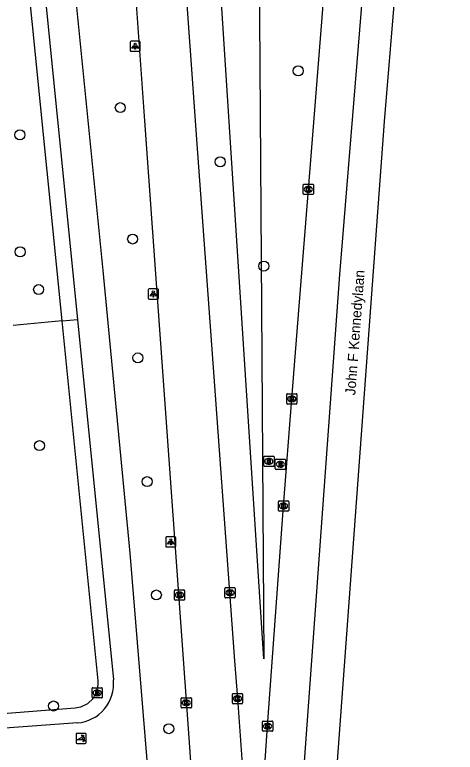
# Model space of a CAD drawing. Extents: x 161084 to 161928, y 385355 to 386522.
# Drawn here: x 161879.5 to 161922.5, y 386342.9 to 386415 of the extents above; entities that cross this region are included whole.
import ezdxf

# ---------------------------------------------------------------- set-up
doc = ezdxf.new("R2010")
doc.units = 0
for name, color, linetype in [('IMGEO_Berm_groen', 7, 'Continuous'), ('IMGEO_Boom', 7, 'Continuous'), ('IMGEO_Brandkraan', 7, 'Continuous'), ('IMGEO_Fietspad_gesloten', 7, 'Continuous'), ('IMGEO_Kolk', 7, 'Continuous'), ('IMGEO_Lichtpunt', 7, 'Continuous'), ('IMGEO_Loofbos', 7, 'Continuous'), ('IMGEO_Openbare_ruimte_label', 7, 'Continuous'), ('IMGEO_Poller', 7, 'Continuous'), ('IMGEO_Rijbaan_regionaal_gesloten', 7, 'Continuous'), ('IMGEO_Rioolput', 7, 'Continuous'), ('IMGEO_Verkeerseiland_groen', 7, 'Continuous')]:
    doc.layers.add(name, color=color, linetype=linetype)

msp = doc.modelspace()

# ---------------------------------------------------------------- linework, layer by layer
at = {"layer": 'IMGEO_Berm_groen'}
for points in [[(161884.111, 386385.086), (161878.246, 386443.66)], [(161840.004, 386348.605), (161847.177, 386348.834), (161851.242, 386348.78), (161853.495, 386348.458), (161855.937, 386347.869), (161858.314, 386346.92), (161860.925, 386345.365), (161885.406, 386347.286), (161885.936, 386347.389), (161886.644, 386347.713), (161887.157, 386348.187), (161887.528, 386348.894), (161887.645, 386349.513), (161887.631, 386349.929), (161884.111, 386385.086)], [(161884.111, 386385.086), (161885.612, 386385.236)]]:
    msp.add_lwpolyline(points, dxfattribs=at)
at = {"layer": 'IMGEO_Boom'}
for centre in [(161907.2, 386409.533), (161889.809, 386405.936), (161879.995, 386403.282), (161899.581, 386400.639), (161891.014, 386393.095), (161880.018, 386391.843), (161903.839, 386390.45), (161881.826, 386388.158), (161891.531, 386381.481), (161881.908, 386372.905), (161892.435, 386369.384), (161893.332, 386358.309), (161883.283, 386347.456), (161894.545, 386345.239)]:
    msp.add_circle(centre, 0.489, dxfattribs=at)
at = {"layer": 'IMGEO_Brandkraan'}
for p, q in [((161887.044, 386348.313), (161887.044, 386349.165)), ((161887.119, 386349.239), (161887.971, 386349.239)), ((161887.532, 386349.019), (161887.557, 386349.019)), ((161888.045, 386349.165), (161888.045, 386348.313)), ((161887.971, 386348.239), (161887.119, 386348.239)), ((161887.555, 386348.459), (161887.53, 386348.459))]:
    msp.add_line(p, q, dxfattribs=at)
for points in [[(161887.044, 386348.313), (161887.044, 386349.165)], [(161887.119, 386349.239), (161887.971, 386349.239)], [(161887.392, 386348.939), (161887.392, 386348.539), (161887.605, 386348.539)], [(161887.623, 386348.939), (161887.392, 386348.939)], [(161887.571, 386348.858), (161887.517, 386348.858), (161887.517, 386348.782)], [(161887.517, 386348.782), (161887.57, 386348.782)], [(161888.045, 386349.165), (161888.045, 386348.313)], [(161887.971, 386348.239), (161887.119, 386348.239)], [(161887.579, 386348.706), (161887.517, 386348.706), (161887.517, 386348.625)], [(161887.517, 386348.625), (161887.579, 386348.625)]]:
    msp.add_lwpolyline(points, dxfattribs=at)
for centre, radius, start, end in [((161887.121, 386349.163), 0.0765, 91.55205, 178.44795), ((161887.121, 386349.163), 0.0765, 91.55205, 178.44795), ((161887.572, 386348.82), 0.0379, 267.82845, 90.93552), ((161887.627, 386348.794), 0.145, 59.4692, 91.53667), ((161887.652, 386348.841), 0.0922, 285.51372, 58.15012), ((161887.657, 386348.649), 0.105, 301.31148, 78.98903), ((161887.969, 386349.163), 0.0765, 1.55205, 88.44795), ((161887.969, 386349.163), 0.0765, 1.55205, 88.44795), ((161887.121, 386348.315), 0.0765, 181.55205, 268.44795), ((161887.121, 386348.315), 0.0765, 181.55205, 268.44795), ((161887.58, 386348.665), 0.0404, 269.87594, 90.50774), ((161887.611, 386348.79), 0.251, 268.66757, 293.53466), ((161887.969, 386348.315), 0.0765, 271.55205, 358.44795), ((161887.969, 386348.315), 0.0765, 271.55205, 358.44795)]:
    msp.add_arc(centre, radius, start, end, dxfattribs=at)
for centre, major_axis, ratio, start_param, end_param in [((161887.531, 386348.739), (-0.387, 0.002), 0.722429, 4.712389, 7.853982), ((161887.556, 386348.739), (-0.39, 0.002), 0.717154, 1.570796, 4.712389)]:
    msp.add_ellipse(centre, major_axis=major_axis, ratio=ratio, start_param=start_param, end_param=end_param, dxfattribs=at)
at = {"layer": 'IMGEO_Fietspad_gesloten'}
for points in [[(161879.76, 386443.811), (161885.612, 386385.236)], [(161892.584, 386340.168), (161890.789, 386362.407), (161888.142, 386390.008), (161883.767, 386433.712)], [(161885.612, 386385.236), (161889.129, 386350.029)], [(161885.609, 386345.797), (161867.42, 386344.48)]]:
    msp.add_lwpolyline(points, dxfattribs=at)
msp.add_arc((161885.295, 386349.638), 3.854, 274.67983, 5.81564, dxfattribs=at)
at = {"layer": 'IMGEO_Kolk'}
for p, q in [((161907.687, 386397.528), (161907.687, 386398.38)), ((161907.762, 386398.454), (161908.614, 386398.454)), ((161908.175, 386398.234), (161908.2, 386398.234)), ((161908.688, 386398.38), (161908.688, 386397.528)), ((161908.614, 386397.454), (161907.762, 386397.454)), ((161908.198, 386397.674), (161908.173, 386397.674)), ((161906.079, 386377.046), (161906.079, 386377.898)), ((161906.154, 386377.972), (161907.006, 386377.972)), ((161906.567, 386377.752), (161906.592, 386377.752)), ((161907.08, 386377.898), (161907.08, 386377.046)), ((161907.006, 386376.972), (161906.154, 386376.972)), ((161906.59, 386377.192), (161906.565, 386377.192)), ((161905.34, 386367.5), (161906.192, 386367.5)), ((161905.265, 386366.574), (161905.265, 386367.426)), ((161905.753, 386367.28), (161905.778, 386367.28)), ((161906.266, 386367.426), (161906.266, 386366.574)), ((161906.192, 386366.5), (161905.34, 386366.5)), ((161905.776, 386366.72), (161905.751, 386366.72)), ((161900.039, 386358.096), (161900.039, 386358.948)), ((161900.114, 386359.022), (161900.966, 386359.022)), ((161901.04, 386358.948), (161901.04, 386358.096)), ((161895.096, 386357.875), (161895.096, 386358.727)), ((161895.171, 386358.801), (161896.023, 386358.801)), ((161895.584, 386358.581), (161895.609, 386358.581)), ((161896.097, 386358.727), (161896.097, 386357.875)), ((161900.55, 386358.242), (161900.525, 386358.242)), ((161900.527, 386358.802), (161900.552, 386358.802)), ((161896.023, 386357.801), (161895.171, 386357.801)), ((161895.607, 386358.021), (161895.582, 386358.021)), ((161900.966, 386358.022), (161900.114, 386358.022)), ((161895.754, 386347.342), (161895.754, 386348.194)), ((161895.829, 386348.268), (161896.681, 386348.268)), ((161896.242, 386348.048), (161896.267, 386348.048)), ((161896.755, 386348.194), (161896.755, 386347.342)), ((161900.761, 386347.757), (161900.761, 386348.609)), ((161900.836, 386348.683), (161901.688, 386348.683)), ((161901.249, 386348.463), (161901.274, 386348.463)), ((161901.762, 386348.609), (161901.762, 386347.757)), ((161896.265, 386347.488), (161896.24, 386347.488)), ((161901.688, 386347.683), (161900.836, 386347.683)), ((161901.272, 386347.903), (161901.247, 386347.903)), ((161896.681, 386347.268), (161895.829, 386347.268)), ((161903.704, 386345.056), (161903.704, 386345.908)), ((161903.779, 386345.982), (161904.631, 386345.982)), ((161904.705, 386345.908), (161904.705, 386345.056)), ((161904.215, 386345.202), (161904.19, 386345.202)), ((161904.192, 386345.762), (161904.217, 386345.762)), ((161904.631, 386344.982), (161903.779, 386344.982))]:
    msp.add_line(p, q, dxfattribs=at)
for points in [[(161907.687, 386397.528), (161907.687, 386398.38)], [(161907.762, 386398.454), (161908.614, 386398.454)], [(161908.008, 386398.154), (161908.131, 386398.154), (161908.131, 386398.003), (161908.261, 386398.154), (161908.425, 386398.154), (161908.279, 386398.003), (161908.432, 386397.754), (161908.28, 386397.754), (161908.195, 386397.918), (161908.131, 386397.851), (161908.131, 386397.754), (161908.008, 386397.754), (161908.008, 386398.154)], [(161908.688, 386398.38), (161908.688, 386397.528)], [(161908.614, 386397.454), (161907.762, 386397.454)], [(161906.079, 386377.046), (161906.079, 386377.898)], [(161906.154, 386377.972), (161907.006, 386377.972)], [(161906.4, 386377.672), (161906.523, 386377.672), (161906.523, 386377.521), (161906.653, 386377.672), (161906.817, 386377.672), (161906.671, 386377.521), (161906.824, 386377.272), (161906.672, 386377.272), (161906.587, 386377.436), (161906.523, 386377.369), (161906.523, 386377.272), (161906.4, 386377.272), (161906.4, 386377.672)], [(161907.08, 386377.898), (161907.08, 386377.046)], [(161907.006, 386376.972), (161906.154, 386376.972)], [(161905.34, 386367.5), (161906.192, 386367.5)], [(161905.265, 386366.574), (161905.265, 386367.426)], [(161905.586, 386367.2), (161905.709, 386367.2), (161905.709, 386367.049), (161905.839, 386367.2), (161906.003, 386367.2), (161905.857, 386367.049), (161906.01, 386366.8), (161905.858, 386366.8), (161905.773, 386366.964), (161905.709, 386366.897), (161905.709, 386366.8), (161905.586, 386366.8), (161905.586, 386367.2)], [(161906.266, 386367.426), (161906.266, 386366.574)], [(161906.192, 386366.5), (161905.34, 386366.5)], [(161900.039, 386358.096), (161900.039, 386358.948)], [(161900.114, 386359.022), (161900.966, 386359.022)], [(161901.04, 386358.948), (161901.04, 386358.096)], [(161895.096, 386357.875), (161895.096, 386358.727)], [(161895.171, 386358.801), (161896.023, 386358.801)], [(161895.417, 386358.501), (161895.54, 386358.501), (161895.54, 386358.35), (161895.67, 386358.501), (161895.834, 386358.501), (161895.688, 386358.35), (161895.841, 386358.101), (161895.689, 386358.101), (161895.604, 386358.265), (161895.54, 386358.198), (161895.54, 386358.101), (161895.417, 386358.101), (161895.417, 386358.501)], [(161896.097, 386358.727), (161896.097, 386357.875)], [(161900.36, 386358.722), (161900.483, 386358.722), (161900.483, 386358.571), (161900.613, 386358.722), (161900.777, 386358.722), (161900.631, 386358.571), (161900.784, 386358.322), (161900.632, 386358.322), (161900.547, 386358.486), (161900.483, 386358.419), (161900.483, 386358.322), (161900.36, 386358.322), (161900.36, 386358.722)], [(161896.023, 386357.801), (161895.171, 386357.801)], [(161900.966, 386358.022), (161900.114, 386358.022)], [(161895.754, 386347.342), (161895.754, 386348.194)], [(161895.829, 386348.268), (161896.681, 386348.268)], [(161896.755, 386348.194), (161896.755, 386347.342)], [(161900.761, 386347.757), (161900.761, 386348.609)], [(161900.836, 386348.683), (161901.688, 386348.683)], [(161901.082, 386348.383), (161901.205, 386348.383), (161901.205, 386348.232), (161901.335, 386348.383), (161901.499, 386348.383), (161901.353, 386348.232), (161901.506, 386347.983), (161901.354, 386347.983), (161901.269, 386348.147), (161901.205, 386348.08), (161901.205, 386347.983), (161901.082, 386347.983), (161901.082, 386348.383)], [(161901.762, 386348.609), (161901.762, 386347.757)], [(161896.075, 386347.968), (161896.198, 386347.968), (161896.198, 386347.817), (161896.328, 386347.968), (161896.492, 386347.968), (161896.346, 386347.817), (161896.499, 386347.568), (161896.347, 386347.568), (161896.262, 386347.732), (161896.198, 386347.665), (161896.198, 386347.568), (161896.075, 386347.568), (161896.075, 386347.968)], [(161901.688, 386347.683), (161900.836, 386347.683)], [(161896.681, 386347.268), (161895.829, 386347.268)], [(161903.704, 386345.056), (161903.704, 386345.908)], [(161903.779, 386345.982), (161904.631, 386345.982)], [(161904.705, 386345.908), (161904.705, 386345.056)], [(161904.025, 386345.682), (161904.148, 386345.682), (161904.148, 386345.531), (161904.278, 386345.682), (161904.442, 386345.682), (161904.296, 386345.531), (161904.449, 386345.282), (161904.297, 386345.282), (161904.212, 386345.446), (161904.148, 386345.379), (161904.148, 386345.282), (161904.025, 386345.282), (161904.025, 386345.682)], [(161904.631, 386344.982), (161903.779, 386344.982)]]:
    msp.add_lwpolyline(points, dxfattribs=at)
for centre, start, end in [((161907.764, 386398.378), 91.55205, 178.44795), ((161907.764, 386398.378), 91.55205, 178.44795), ((161908.612, 386398.378), 1.55205, 88.44795), ((161908.612, 386398.378), 1.55205, 88.44795), ((161907.764, 386397.53), 181.55205, 268.44795), ((161907.764, 386397.53), 181.55205, 268.44795), ((161908.612, 386397.53), 271.55205, 358.44795), ((161908.612, 386397.53), 271.55205, 358.44795), ((161906.156, 386377.896), 91.55205, 178.44795), ((161906.156, 386377.896), 91.55205, 178.44795), ((161907.004, 386377.896), 1.55205, 88.44795), ((161907.004, 386377.896), 1.55205, 88.44795), ((161906.156, 386377.048), 181.55205, 268.44795), ((161906.156, 386377.048), 181.55205, 268.44795), ((161907.004, 386377.048), 271.55205, 358.44795), ((161907.004, 386377.048), 271.55205, 358.44795), ((161905.342, 386367.424), 91.55205, 178.44795), ((161905.342, 386367.424), 91.55205, 178.44795), ((161906.19, 386367.424), 1.55205, 88.44795), ((161906.19, 386367.424), 1.55205, 88.44795), ((161905.342, 386366.576), 181.55205, 268.44795), ((161905.342, 386366.576), 181.55205, 268.44795), ((161906.19, 386366.576), 271.55205, 358.44795), ((161906.19, 386366.576), 271.55205, 358.44795), ((161900.116, 386358.946), 91.55205, 178.44795), ((161900.116, 386358.946), 91.55205, 178.44795), ((161900.964, 386358.946), 1.55205, 88.44795), ((161900.964, 386358.946), 1.55205, 88.44795), ((161895.173, 386358.725), 91.55205, 178.44795), ((161895.173, 386358.725), 91.55205, 178.44795), ((161896.021, 386358.725), 1.55205, 88.44795), ((161896.021, 386358.725), 1.55205, 88.44795), ((161895.173, 386357.877), 181.55205, 268.44795), ((161895.173, 386357.877), 181.55205, 268.44795), ((161896.021, 386357.877), 271.55205, 358.44795), ((161896.021, 386357.877), 271.55205, 358.44795), ((161900.116, 386358.098), 181.55205, 268.44795), ((161900.116, 386358.098), 181.55205, 268.44795), ((161900.964, 386358.098), 271.55205, 358.44795), ((161900.964, 386358.098), 271.55205, 358.44795), ((161895.831, 386348.192), 91.55205, 178.44795), ((161895.831, 386348.192), 91.55205, 178.44795), ((161896.679, 386348.192), 1.55205, 88.44795), ((161896.679, 386348.192), 1.55205, 88.44795), ((161900.838, 386348.607), 91.55205, 178.44795), ((161900.838, 386348.607), 91.55205, 178.44795), ((161901.686, 386348.607), 1.55205, 88.44795), ((161901.686, 386348.607), 1.55205, 88.44795), ((161895.831, 386347.344), 181.55205, 268.44795), ((161895.831, 386347.344), 181.55205, 268.44795), ((161896.679, 386347.344), 271.55205, 358.44795), ((161896.679, 386347.344), 271.55205, 358.44795), ((161900.838, 386347.759), 181.55205, 268.44795), ((161900.838, 386347.759), 181.55205, 268.44795), ((161901.686, 386347.759), 271.55205, 358.44795), ((161901.686, 386347.759), 271.55205, 358.44795), ((161903.781, 386345.906), 91.55205, 178.44795), ((161903.781, 386345.906), 91.55205, 178.44795), ((161904.629, 386345.906), 1.55205, 88.44795), ((161904.629, 386345.906), 1.55205, 88.44795), ((161903.781, 386345.058), 181.55205, 268.44795), ((161903.781, 386345.058), 181.55205, 268.44795), ((161904.629, 386345.058), 271.55205, 358.44795), ((161904.629, 386345.058), 271.55205, 358.44795)]:
    msp.add_arc(centre, 0.0765, start, end, dxfattribs=at)
for centre, major_axis, ratio, start_param, end_param in [((161908.174, 386397.954), (-0.387, 0.002), 0.722429, 4.712389, 7.853982), ((161908.199, 386397.954), (-0.39, 0.002), 0.717154, 1.570796, 4.712389), ((161906.566, 386377.472), (-0.387, 0.002), 0.722429, 4.712389, 7.853982), ((161906.591, 386377.472), (-0.39, 0.002), 0.717154, 1.570796, 4.712389), ((161905.752, 386367), (-0.387, 0.002), 0.722429, 4.712389, 7.853982), ((161905.777, 386367), (-0.39, 0.002), 0.717154, 1.570796, 4.712389), ((161895.583, 386358.301), (-0.387, 0.002), 0.722429, 4.712389, 7.853982), ((161895.608, 386358.301), (-0.39, 0.002), 0.717154, 1.570796, 4.712389), ((161900.526, 386358.522), (-0.387, 0.002), 0.722429, 4.712389, 7.853982), ((161900.551, 386358.522), (-0.39, 0.002), 0.717154, 1.570796, 4.712389), ((161896.241, 386347.768), (-0.387, 0.002), 0.722429, 4.712389, 7.853982), ((161896.266, 386347.768), (-0.39, 0.002), 0.717154, 1.570796, 4.712389), ((161901.248, 386348.183), (-0.387, 0.002), 0.722429, 4.712389, 7.853982), ((161901.273, 386348.183), (-0.39, 0.002), 0.717154, 1.570796, 4.712389), ((161904.191, 386345.482), (-0.387, 0.002), 0.722429, 4.712389, 7.853982), ((161904.216, 386345.482), (-0.39, 0.002), 0.717154, 1.570796, 4.712389)]:
    msp.add_ellipse(centre, major_axis=major_axis, ratio=ratio, start_param=start_param, end_param=end_param, dxfattribs=at)
at = {"layer": 'IMGEO_Lichtpunt'}
for p, q in [((161890.765, 386412.345), (161890.765, 386411.538)), ((161890.765, 386412.345), (161890.765, 386411.538)), ((161891.667, 386412.44), (161890.859, 386412.44)), ((161891.667, 386412.44), (161890.859, 386412.44)), ((161891.761, 386411.538), (161891.761, 386412.345)), ((161891.761, 386411.538), (161891.761, 386412.345)), ((161890.859, 386411.444), (161891.667, 386411.444)), ((161890.859, 386411.444), (161891.667, 386411.444)), ((161892.538, 386388.128), (161892.538, 386387.321)), ((161892.538, 386388.128), (161892.538, 386387.321)), ((161893.44, 386388.223), (161892.632, 386388.223)), ((161893.44, 386388.223), (161892.632, 386388.223)), ((161893.534, 386387.321), (161893.534, 386388.128)), ((161893.534, 386387.321), (161893.534, 386388.128)), ((161892.632, 386387.227), (161893.44, 386387.227)), ((161892.632, 386387.227), (161893.44, 386387.227)), ((161894.246, 386363.902), (161894.246, 386363.095)), ((161894.246, 386363.902), (161894.246, 386363.095)), ((161895.148, 386363.997), (161894.34, 386363.997)), ((161895.148, 386363.997), (161894.34, 386363.997)), ((161895.242, 386363.095), (161895.242, 386363.902)), ((161895.242, 386363.095), (161895.242, 386363.902)), ((161894.34, 386363.001), (161895.148, 386363.001)), ((161894.34, 386363.001), (161895.148, 386363.001))]:
    msp.add_line(p, q, dxfattribs=at)
for points in [[(161891.139, 386412.009), (161891.178, 386411.981), (161890.99, 386411.719), (161890.952, 386411.746), (161891.139, 386412.009)], [(161891.241, 386411.961), (161891.288, 386411.961), (161891.288, 386411.639), (161891.241, 386411.639), (161891.241, 386411.961)], [(161891.351, 386411.981), (161891.389, 386412.008), (161891.576, 386411.746), (161891.537, 386411.718), (161891.351, 386411.981)], [(161892.912, 386387.792), (161892.951, 386387.764), (161892.763, 386387.502), (161892.725, 386387.529), (161892.912, 386387.792)], [(161893.014, 386387.744), (161893.061, 386387.744), (161893.061, 386387.422), (161893.014, 386387.422), (161893.014, 386387.744)], [(161893.124, 386387.764), (161893.162, 386387.791), (161893.349, 386387.529), (161893.31, 386387.501), (161893.124, 386387.764)], [(161894.62, 386363.566), (161894.659, 386363.538), (161894.471, 386363.276), (161894.433, 386363.303), (161894.62, 386363.566)], [(161894.722, 386363.518), (161894.769, 386363.518), (161894.769, 386363.196), (161894.722, 386363.196), (161894.722, 386363.518)], [(161894.832, 386363.538), (161894.87, 386363.565), (161895.057, 386363.303), (161895.018, 386363.275), (161894.832, 386363.538)]]:
    msp.add_lwpolyline(points, dxfattribs=at)
for centre in [(161891.264, 386412.143), (161893.037, 386387.926), (161894.745, 386363.7)]:
    msp.add_circle(centre, 0.0994, dxfattribs=at)
for centre, start, end in [((161890.859, 386412.345), 90, 180), ((161890.859, 386412.345), 90, 180), ((161891.667, 386412.345), 0, 90), ((161891.667, 386412.345), 0, 90), ((161890.859, 386411.538), 180, 270), ((161890.859, 386411.538), 180, 270), ((161891.667, 386411.538), 270, 0), ((161891.667, 386411.538), 270, 360), ((161892.632, 386388.128), 90, 180), ((161892.632, 386388.128), 90, 180), ((161893.44, 386388.128), 0, 90), ((161893.44, 386388.128), 0, 90), ((161892.632, 386387.321), 180, 270), ((161892.632, 386387.321), 180, 270), ((161893.44, 386387.321), 270, 0), ((161893.44, 386387.321), 270, 360), ((161894.34, 386363.902), 90, 180), ((161894.34, 386363.902), 90, 180), ((161895.148, 386363.902), 0, 90), ((161895.148, 386363.902), 0, 90), ((161894.34, 386363.095), 180, 270), ((161894.34, 386363.095), 180, 270), ((161895.148, 386363.095), 270, 0), ((161895.148, 386363.095), 270, 360)]:
    msp.add_arc(centre, 0.0946, start, end, dxfattribs=at)
at = {"layer": 'IMGEO_Loofbos'}
msp.add_lwpolyline([(161884.111, 386385.086), (161879.328, 386384.644)], dxfattribs=at)
at = {"layer": 'IMGEO_Poller'}
for p, q in [((161885.484, 386344.688), (161885.484, 386343.881)), ((161885.484, 386344.688), (161885.484, 386343.881)), ((161886.386, 386344.783), (161885.578, 386344.783)), ((161886.386, 386344.783), (161885.578, 386344.783)), ((161886.48, 386343.881), (161886.48, 386344.688)), ((161886.48, 386343.881), (161886.48, 386344.688)), ((161885.578, 386343.786), (161886.386, 386343.786)), ((161885.578, 386343.786), (161886.386, 386343.786))]:
    msp.add_line(p, q, dxfattribs=at)
for points in [[(161886.119, 386344.139), (161885.606, 386344.139), (161886.036, 386344.414)], [(161886.163, 386344.512), (161886.151, 386344.439), (161886.026, 386344.644)], [(161886.026, 386344.644), (161886.257, 386344.578), (161886.186, 386344.546)], [(161886.179, 386343.967), (161886.245, 386344.198), (161886.275, 386344.13)], [(161886.311, 386344.103), (161886.383, 386344.092), (161886.179, 386343.967)]]:
    msp.add_lwpolyline(points, dxfattribs=at)
for centre, radius, start, end in [((161885.578, 386344.688), 0.0946, 90, 180), ((161885.578, 386344.688), 0.0946, 90, 180), ((161885.791, 386344.189), 0.332, 351.32473, 42.4854), ((161885.805, 386344.199), 0.476, 351.75274, 41.16905), ((161885.805, 386344.199), 0.516, 349.35686, 42.29123), ((161886.386, 386344.688), 0.0946, 0, 90), ((161886.386, 386344.688), 0.0946, 0, 90), ((161885.578, 386343.881), 0.0946, 180, 270), ((161885.578, 386343.881), 0.0946, 180, 270), ((161886.386, 386343.881), 0.0946, 270, 0), ((161886.386, 386343.881), 0.0946, 270, 0)]:
    msp.add_arc(centre, radius, start, end, dxfattribs=at)
at = {"layer": 'IMGEO_Rijbaan_regionaal_gesloten'}
for points in [[(161903.371, 386333.477), (161904.206, 386345.483), (161905.767, 386367), (161906.581, 386377.472), (161907.293, 386386.531), (161908.19, 386397.953), (161909.825, 386418.451), (161911.532, 386439.957), (161913.094, 386459.414), (161914.711, 386479.141), (161915.311, 386485.619), (161915.702, 386490.216)], [(161919.365, 386490.071), (161918.876, 386484.305), (161917.83, 386470.15), (161911.238, 386389.628), (161907.121, 386333.045), (161906.779, 386326.981)], [(161922.549, 386489.945), (161921.974, 386483.162), (161920.415, 386462.747), (161915.595, 386404.592), (161910.67, 386337.619), (161909.86, 386326.602)], [(161891.19, 386487.649), (161891.422, 386484.276), (161897.347, 386401.475), (161898.454, 386386.346), (161900.976, 386351.865), (161901.262, 386348.183), (161902.029, 386337.69), (161902.319, 386333.451)], [(161889.857, 386437.049), (161892.188, 386404.652), (161896.499, 386344.336), (161897.009, 386337.325), (161897.645, 386328.001)]]:
    msp.add_lwpolyline(points, dxfattribs=at)
at = {"layer": 'IMGEO_Rioolput'}
for p, q in [((161903.832, 386370.946), (161903.832, 386371.798)), ((161903.907, 386371.872), (161904.759, 386371.872)), ((161904.833, 386371.798), (161904.833, 386370.946)), ((161904.343, 386371.092), (161904.318, 386371.092)), ((161904.32, 386371.652), (161904.345, 386371.652)), ((161904.953, 386370.659), (161904.953, 386371.511)), ((161905.028, 386371.585), (161905.88, 386371.585)), ((161905.441, 386371.365), (161905.466, 386371.365)), ((161905.954, 386371.511), (161905.954, 386370.659)), ((161904.759, 386370.872), (161903.907, 386370.872)), ((161905.88, 386370.585), (161905.028, 386370.585)), ((161905.464, 386370.805), (161905.439, 386370.805))]:
    msp.add_line(p, q, dxfattribs=at)
for points in [[(161903.832, 386370.946), (161903.832, 386371.798)], [(161903.907, 386371.872), (161904.759, 386371.872)], [(161904.833, 386371.798), (161904.833, 386370.946)], [(161904.421, 386371.57), (161904.169, 386371.572), (161904.169, 386371.172)], [(161904.169, 386371.172), (161904.293, 386371.172), (161904.293, 386371.334), (161904.304, 386371.334)], [(161904.347, 386371.491), (161904.293, 386371.491), (161904.293, 386371.41)], [(161904.293, 386371.41), (161904.345, 386371.41)], [(161904.351, 386371.305), (161904.422, 386371.172), (161904.562, 386371.172), (161904.497, 386371.298)], [(161904.953, 386370.659), (161904.953, 386371.511)], [(161905.028, 386371.585), (161905.88, 386371.585)], [(161905.542, 386371.283), (161905.29, 386371.285), (161905.29, 386370.885)], [(161905.468, 386371.204), (161905.414, 386371.204), (161905.414, 386371.123)], [(161905.414, 386371.123), (161905.466, 386371.123)], [(161905.954, 386371.511), (161905.954, 386370.659)], [(161904.759, 386370.872), (161903.907, 386370.872)], [(161905.88, 386370.585), (161905.028, 386370.585)], [(161905.29, 386370.885), (161905.414, 386370.885), (161905.414, 386371.047), (161905.425, 386371.047)], [(161905.472, 386371.018), (161905.543, 386370.885), (161905.683, 386370.885), (161905.618, 386371.011)]]:
    msp.add_lwpolyline(points, dxfattribs=at)
for centre, radius, start, end in [((161903.909, 386371.796), 0.0765, 91.55205, 178.44795), ((161903.909, 386371.796), 0.0765, 91.55205, 178.44795), ((161904.757, 386371.796), 0.0765, 1.55205, 88.44795), ((161904.757, 386371.796), 0.0765, 1.55205, 88.44795), ((161904.303, 386371.281), 0.0533, 26.02933, 88.69889), ((161904.329, 386371.599), 0.19, 274.7715, 282.96867), ((161904.353, 386371.395), 0.0964, 77.00612, 93.18647), ((161904.367, 386371.452), 0.0378, 276.66336, 79.67722), ((161904.42, 386371.46), 0.109, 350.36119, 89.41601), ((161904.418, 386371.46), 0.112, 277.58423, 350.98172), ((161904.402, 386371.245), 0.108, 29.51342, 73.79051), ((161905.03, 386371.509), 0.0765, 91.55205, 178.44795), ((161905.03, 386371.509), 0.0765, 91.55205, 178.44795), ((161905.45, 386371.312), 0.19, 274.7715, 282.96867), ((161905.474, 386371.108), 0.0964, 77.00612, 93.18647), ((161905.488, 386371.165), 0.0378, 276.66336, 79.67722), ((161905.541, 386371.173), 0.109, 350.36119, 89.41601), ((161905.539, 386371.173), 0.112, 277.58423, 350.98172), ((161905.878, 386371.509), 0.0765, 1.55205, 88.44795), ((161905.878, 386371.509), 0.0765, 1.55205, 88.44795), ((161903.909, 386370.948), 0.0765, 181.55205, 268.44795), ((161903.909, 386370.948), 0.0765, 181.55205, 268.44795), ((161904.757, 386370.948), 0.0765, 271.55205, 358.44795), ((161904.757, 386370.948), 0.0765, 271.55205, 358.44795), ((161905.03, 386370.661), 0.0765, 181.55205, 268.44795), ((161905.03, 386370.661), 0.0765, 181.55205, 268.44795), ((161905.424, 386370.994), 0.0533, 26.02933, 88.69889), ((161905.523, 386370.958), 0.108, 29.51342, 73.79051), ((161905.878, 386370.661), 0.0765, 271.55205, 358.44795), ((161905.878, 386370.661), 0.0765, 271.55205, 358.44795)]:
    msp.add_arc(centre, radius, start, end, dxfattribs=at)
for centre, major_axis, ratio, start_param, end_param in [((161904.319, 386371.372), (-0.387, 0.002), 0.722429, 4.712389, 7.853982), ((161904.344, 386371.372), (-0.39, 0.002), 0.717154, 1.570796, 4.712389), ((161905.44, 386371.085), (-0.387, 0.002), 0.722429, 4.712389, 7.853982), ((161905.465, 386371.085), (-0.39, 0.002), 0.717154, 1.570796, 4.712389)]:
    msp.add_ellipse(centre, major_axis=major_axis, ratio=ratio, start_param=start_param, end_param=end_param, dxfattribs=at)
at = {"layer": 'IMGEO_Verkeerseiland_groen'}
msp.add_lwpolyline([(161907.017, 386486.031), (161904.464, 386477.119), (161903.802, 386472.482), (161903.111, 386457.307), (161903.606, 386386.43), (161903.838, 386352.065), (161901.627, 386386.376), (161896.871, 386460.164), (161896.588, 386469.783), (161898.847, 386488.453)], dxfattribs=at)

# ---------------------------------------------------------------- texts
at = {"layer": 'IMGEO_Openbare_ruimte_label'}
msp.add_text('John F Kennedylaan', height=1, rotation=85.69799, dxfattribs=at).set_placement((161912.777, 386377.799))

doc.saveas('drawing.dxf')
